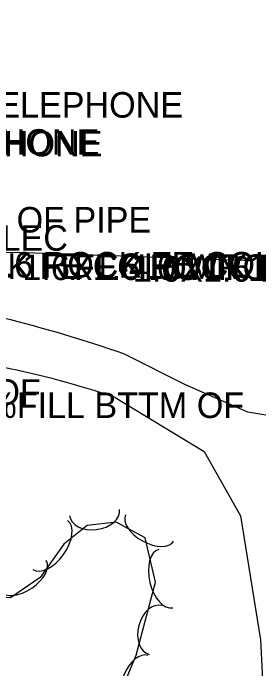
# Model space of a CAD drawing. Extents: x 954793 to 988390, y 1867850 to 1924428.
# Drawn here: x 961116 to 961164.2, y 1905653.5 to 1905782 of the extents above; entities that cross this region are included whole.
import ezdxf

# ---------------------------------------------------------------- set-up
doc = ezdxf.new("R2010")
doc.units = 0
for name, color, linetype in [('S_DRIVEWAY', 7, 'Continuous'), ('S_FENCE', 7, 'Continuous'), ('S_MSC_PT_SYM', 7, 'Continuous'), ('S_SIDE_DRAIN_ANNOT', 7, 'Continuous'), ('S_SURVEY_TEXT_ANNOT', 7, 'Continuous'), ('S_TREE', 7, 'Continuous'), ('S_UNDERGROUND_CABLE_ANNOT', 7, 'Continuous'), ('S_UTILITY_POLE_ANNOT', 7, 'Continuous')]:
    doc.layers.add(name, color=color, linetype=linetype)

msp = doc.modelspace()

# ---------------------------------------------------------------- linework, layer by layer
at = {"layer": 'S_DRIVEWAY'}
for points in [[(961196.58, 1905698.09), (961174.09, 1905701.72), (961161.98, 1905703.77), (961149.81, 1905709.09), (961137.67, 1905715.2)], [(961135.97, 1905706.65), (961153.47, 1905696.04), (961160.56, 1905683.46), (961164.51, 1905659.13), (961165.37, 1905640.98), (961164, 1905625.93), (961162.9, 1905613.85)]]:
    msp.add_lwpolyline(points, dxfattribs=at)
for centre, major_axis, ratio, start_param, end_param in [((961053.31, 1905473.21), (-250.41, 76.91), 0.97829, 4.675775, 4.769948), ((961080.79, 1905544.79), (-167.52, 40.26), 0.992533, 4.620391, 4.752888)]:
    msp.add_ellipse(centre, major_axis=major_axis, ratio=ratio, start_param=start_param, end_param=end_param, dxfattribs=at)
at = {"layer": 'S_FENCE'}
for points in [[(961075.88, 1905735.48), (961118.48, 1905735.06)], [(961099.88, 1905735.24), (961118.48, 1905735.06)], [(961118.44, 1905735.04), (961134.85, 1905734.47)], [(961118.44, 1905735.04), (961163.07, 1905733.49)]]:
    msp.add_lwpolyline(points, dxfattribs=at)
at = {"layer": 'S_MSC_PT_SYM'}
for points in [[(961117.82, 1905734.65), (961117.82, 1905734.7), (961117.82, 1905734.65), (961117.77, 1905734.65), (961117.82, 1905734.65), (961117.82, 1905734.6), (961117.82, 1905734.65), (961117.87, 1905734.65)], [(961117.82, 1905734.65), (961117.82, 1905734.7), (961117.82, 1905734.65), (961117.77, 1905734.65), (961117.82, 1905734.65), (961117.82, 1905734.6), (961117.82, 1905734.65), (961117.87, 1905734.65)], [(961127.9, 1905734.68), (961127.9, 1905734.73), (961127.9, 1905734.68), (961127.85, 1905734.68), (961127.9, 1905734.68), (961127.9, 1905734.63), (961127.9, 1905734.68), (961127.95, 1905734.68)], [(961127.9, 1905734.68), (961127.9, 1905734.73), (961127.9, 1905734.68), (961127.85, 1905734.68), (961127.9, 1905734.68), (961127.9, 1905734.63), (961127.9, 1905734.68), (961127.95, 1905734.68)], [(961139.47, 1905734.33), (961139.47, 1905734.38), (961139.47, 1905734.33), (961139.42, 1905734.33), (961139.47, 1905734.33), (961139.47, 1905734.28), (961139.47, 1905734.33), (961139.52, 1905734.33)], [(961139.47, 1905734.33), (961139.47, 1905734.38), (961139.47, 1905734.33), (961139.42, 1905734.33), (961139.47, 1905734.33), (961139.47, 1905734.28), (961139.47, 1905734.33), (961139.52, 1905734.33)], [(961162.05, 1905734.44), (961162.05, 1905734.49), (961162.05, 1905734.44), (961162, 1905734.44), (961162.05, 1905734.44), (961162.05, 1905734.39), (961162.05, 1905734.44), (961162.1, 1905734.44)], [(961162.05, 1905734.44), (961162.05, 1905734.49), (961162.05, 1905734.44), (961162, 1905734.44), (961162.05, 1905734.44), (961162.05, 1905734.39), (961162.05, 1905734.44), (961162.1, 1905734.44)]]:
    msp.add_lwpolyline(points, close=True, dxfattribs=at)
for points in [[(961117.82, 1905734.65), (961117.82, 1905734.7), (961117.82, 1905734.65), (961117.77, 1905734.65), (961117.82, 1905734.65), (961117.82, 1905734.6), (961117.82, 1905734.65), (961117.87, 1905734.65)], [(961127.9, 1905734.68), (961127.9, 1905734.73), (961127.9, 1905734.68), (961127.85, 1905734.68), (961127.9, 1905734.68), (961127.9, 1905734.63), (961127.9, 1905734.68), (961127.95, 1905734.68)], [(961139.47, 1905734.33), (961139.47, 1905734.38), (961139.47, 1905734.33), (961139.42, 1905734.33), (961139.47, 1905734.33), (961139.47, 1905734.28), (961139.47, 1905734.33), (961139.52, 1905734.33)], [(961162.05, 1905734.44), (961162.05, 1905734.49), (961162.05, 1905734.44), (961162, 1905734.44), (961162.05, 1905734.44), (961162.05, 1905734.39), (961162.05, 1905734.44), (961162.1, 1905734.44)]]:
    msp.add_lwpolyline(points, dxfattribs=at)
at = {"layer": 'S_TREE'}
msp.add_lwpolyline([(961133.53, 1905640.22), (961140.14, 1905656.12), (961143.91, 1905670.48), (961141.87, 1905679.14), (961136.19, 1905682.23), (961130.49, 1905681.55), (961125.96, 1905677.87), (961121.32, 1905671.34), (961115.49, 1905667.39), (961109.03, 1905667.42), (961102.51, 1905670.84), (961099.52, 1905678.27), (961091.84, 1905698.95), (961086.7, 1905716.63), (961087.42, 1905736.03), (961093.58, 1905756.11), (961095.87, 1905771.68), (961101.65, 1905792.34)], dxfattribs=at)
for centre, major_axis, ratio in [((961131.95, 1905684.12), (4.92, 0.59), 0.685311), ((961142.75, 1905681.07), (4.7, -2.56), 0.540699), ((961123.26, 1905677.74), (3.4, 4.79), 0.55008), ((961145.93, 1905671.14), (1.35, -5.71), 0.55008), ((961118.04, 1905671.68), (4.43, 3), 0.540699), ((961143.91, 1905661.09), (-1.26, -4.79), 0.685311), ((961140.35, 1905651.12), (-2.05, -4.94), 0.540699)]:
    msp.add_ellipse(centre, major_axis=major_axis, ratio=ratio, start_param=3.141593, end_param=6.283185, dxfattribs=at)

# ---------------------------------------------------------------- texts
at = {"layer": 'S_SIDE_DRAIN_ANNOT'}
for s, p in [('CN:0%FILL BTTM OF PIPE', (961060.21, 1905738.97)), ('DI:18" TY:CMP CN:0%FILL BTTM OF', (961008.35, 1905705.21)), ('DI:24" TY:BPP CN:0%FILL BTTM OF', (961049.67, 1905702.62))]:
    msp.add_text(s, height=5, dxfattribs=at).set_placement(p)
at = {"layer": 'S_SURVEY_TEXT_ANNOT'}
for s, p in [('2.0X2.0 ROCK FE COLUMN', (961075.12, 1905729.87)), ('1.6X1.6 ROCK FE COLUMN', (961096.88, 1905730.15)), ('1.6X1.6 ROCK FE COLUMN', (961117.82, 1905729.65)), ('FE-4.0 WROUGHT IRON CN:GOOD', (961127.9, 1905729.68)), ('1.6X1.6 ROCK FE COLUMN', (961139.47, 1905729.33)), ('1.6X1.6 ROCK FE COLUMN', (961162.05, 1905729.44))]:
    msp.add_text(s, height=5, dxfattribs=at).set_placement(p)
at = {"layer": 'S_UNDERGROUND_CABLE_ANNOT'}
for p in [(961098.4, 1905761.49), (961081.99, 1905754.22), (961082.6, 1905753.89)]:
    msp.add_text('TY:TELEPHONE', height=5, dxfattribs=at).set_placement(p)
at = {"layer": 'S_UTILITY_POLE_ANNOT'}
msp.add_text('W/UNDGRND ELEC', height=5, dxfattribs=at).set_placement((961065.07, 1905735.4))

doc.saveas('drawing.dxf')
